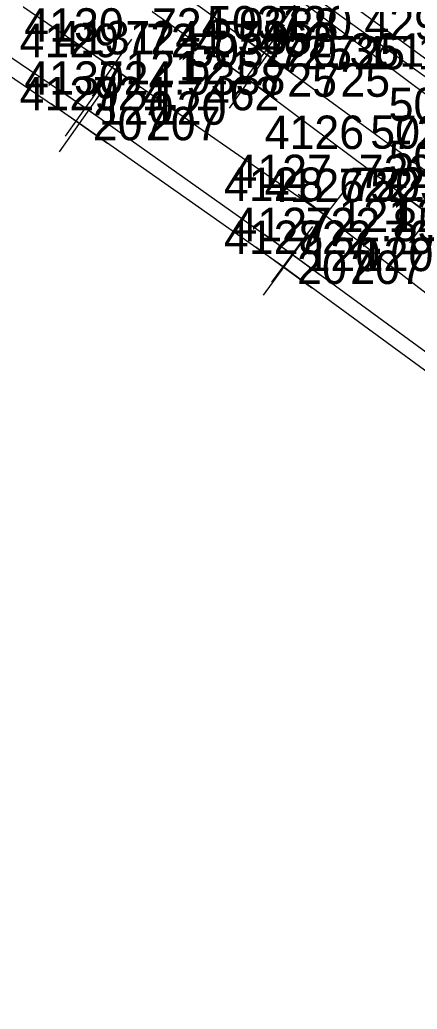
# Model space of a CAD drawing. Extents: x 1602514 to 1609837, y 863887 to 871157.
# Drawn here: x 1608710.6 to 1608800.4, y 864937.4 to 865161.1 of the extents above; entities that cross this region are included whole.
import ezdxf

# ---------------------------------------------------------------- set-up
doc = ezdxf.new("R2010")
doc.units = 0
for name, color, linetype in [('Default', 7, 'Continuous'), ('Survey-Point', 7, 'Continuous'), ('Survey-Text-Elevation', 7, 'Continuous'), ('Survey-Text-Feature', 7, 'Continuous'), ('Survey-Text-Name and Number', 7, 'Continuous')]:
    doc.layers.add(name, color=color, linetype=linetype)

msp = doc.modelspace()

# ---------------------------------------------------------------- linework, layer by layer
at = {"layer": 'Default'}
for points in [[(1608459.96, 865342.52), (1608503.96, 865318.73), (1608552.36, 865290.28), (1608595.44, 865266.08), (1608638.81, 865238.21), (1608684.11, 865212.25), (1608724.86, 865183.19), (1608765.81, 865153.69), (1608807.5, 865123.24), (1608848.33, 865094.03), (1608888.93, 865063.36), (1608913.08, 865044.21), (1608937.32, 865024.62), (1608954.37, 865010.06), (1608991.25, 864977.75), (1609026.99, 864947.14)], [(1608459.96, 865342.52), (1608503.96, 865318.73), (1608552.36, 865290.28), (1608595.44, 865266.08), (1608638.81, 865238.21), (1608684.11, 865212.25), (1608724.86, 865183.19), (1608765.81, 865153.69), (1608807.5, 865123.24), (1608848.33, 865094.03), (1608888.93, 865063.36), (1608913.08, 865044.21), (1608937.32, 865024.62), (1608954.37, 865010.06), (1608991.25, 864977.75), (1609026.99, 864947.14)], [(1608459.96, 865342.52), (1608503.96, 865318.73), (1608552.36, 865290.28), (1608595.44, 865266.08), (1608638.81, 865238.21), (1608684.11, 865212.25), (1608724.86, 865183.19), (1608765.81, 865153.69), (1608807.5, 865123.24), (1608848.33, 865094.03), (1608888.93, 865063.36), (1608913.08, 865044.21), (1608937.32, 865024.62), (1608954.37, 865010.06), (1608991.25, 864977.75), (1609026.99, 864947.14)], [(1608456.82, 865337.36), (1608500.11, 865311.69), (1608548, 865284.02), (1608590.8, 865259.01), (1608635.13, 865231.27), (1608678.54, 865204.35), (1608720.66, 865177.19), (1608762.42, 865147.51), (1608803.34, 865117), (1608843.4, 865085.41), (1608882.34, 865056.33), (1608890.59, 865050.12), (1608907.66, 865037.78), (1608933.37, 865020.74), (1608951.37, 865006.72), (1608986.36, 864971.6), (1609013.83, 864951.15), (1609020.81, 864941.47)], [(1608456.82, 865337.36), (1608500.11, 865311.69), (1608548, 865284.02), (1608590.8, 865259.01), (1608635.13, 865231.27), (1608678.54, 865204.35), (1608720.66, 865177.19), (1608762.42, 865147.51), (1608803.34, 865117), (1608843.4, 865085.41), (1608882.34, 865056.33), (1608890.59, 865050.12), (1608907.66, 865037.78), (1608933.37, 865020.74), (1608951.37, 865006.72), (1608986.36, 864971.6), (1609013.83, 864951.15), (1609020.81, 864941.47)], [(1608456.82, 865337.36), (1608500.11, 865311.69), (1608548, 865284.02), (1608590.8, 865259.01), (1608635.13, 865231.27), (1608678.54, 865204.35), (1608720.66, 865177.19), (1608762.42, 865147.51), (1608803.34, 865117), (1608843.4, 865085.41), (1608882.34, 865056.33), (1608890.59, 865050.12), (1608907.66, 865037.78), (1608933.37, 865020.74), (1608951.37, 865006.72), (1608986.36, 864971.6), (1609013.83, 864951.15), (1609020.81, 864941.47)], [(1609251.51, 864687.92), (1609211.37, 864729.97), (1609172.46, 864772.87), (1609128.87, 864817.19), (1609089.9, 864856.29), (1609049.33, 864893.92), (1609010.52, 864930.53), (1608963.41, 864970.55), (1608918.4, 865009.2), (1608872.79, 865045.29), (1608823.9, 865082.63), (1608779.65, 865116.92), (1608731.48, 865150.32), (1608683.77, 865182.75)], [(1609251.51, 864687.92), (1609211.37, 864729.97), (1609172.46, 864772.87), (1609128.87, 864817.19), (1609089.9, 864856.29), (1609049.33, 864893.92), (1609010.52, 864930.53), (1608963.41, 864970.55), (1608918.4, 865009.2), (1608872.79, 865045.29), (1608823.9, 865082.63), (1608779.65, 865116.92), (1608731.48, 865150.32), (1608683.77, 865182.75)], [(1609251.51, 864687.92), (1609211.37, 864729.97), (1609172.46, 864772.87), (1609128.87, 864817.19), (1609089.9, 864856.29), (1609049.33, 864893.92), (1609010.52, 864930.53), (1608963.41, 864970.55), (1608918.4, 865009.2), (1608872.79, 865045.29), (1608823.9, 865082.63), (1608779.65, 865116.92), (1608731.48, 865150.32), (1608683.77, 865182.75)], [(1609242.29, 864680.81), (1609204.27, 864723.55), (1609163.69, 864767.28), (1609122.05, 864809.89), (1609081.83, 864849.09), (1609042.41, 864886.63), (1609002.33, 864923.48), (1608956.01, 864963.77), (1608911.48, 865001.04), (1608866.15, 865037.02), (1608818.03, 865074.49), (1608772.19, 865108.08), (1608725.46, 865141.19), (1608676.66, 865174.29)], [(1609242.29, 864680.81), (1609204.27, 864723.55), (1609163.69, 864767.28), (1609122.05, 864809.89), (1609081.83, 864849.09), (1609042.41, 864886.63), (1609002.33, 864923.48), (1608956.01, 864963.77), (1608911.48, 865001.04), (1608866.15, 865037.02), (1608818.03, 865074.49), (1608772.19, 865108.08), (1608725.46, 865141.19), (1608676.66, 865174.29)], [(1609242.29, 864680.81), (1609204.27, 864723.55), (1609163.69, 864767.28), (1609122.05, 864809.89), (1609081.83, 864849.09), (1609042.41, 864886.63), (1609002.33, 864923.48), (1608956.01, 864963.77), (1608911.48, 865001.04), (1608866.15, 865037.02), (1608818.03, 865074.49), (1608772.19, 865108.08), (1608725.46, 865141.19), (1608676.66, 865174.29)], [(1609239.11, 864679.14), (1609202.19, 864720.77), (1609160.88, 864765.01), (1609119.89, 864807.05), (1609079.55, 864846.63), (1609040.08, 864883.99), (1608999.88, 864920.59), (1608953.55, 864961.09), (1608908.67, 864998.94), (1608863.86, 865035.02), (1608815.88, 865071.82), (1608770.28, 865105.18), (1608724.11, 865137.68), (1608675, 865171.14)], [(1609239.11, 864679.14), (1609202.19, 864720.77), (1609160.88, 864765.01), (1609119.89, 864807.05), (1609079.55, 864846.63), (1609040.08, 864883.99), (1608999.88, 864920.59), (1608953.55, 864961.09), (1608908.67, 864998.94), (1608863.86, 865035.02), (1608815.88, 865071.82), (1608770.28, 865105.18), (1608724.11, 865137.68), (1608675, 865171.14)], [(1609239.11, 864679.14), (1609202.19, 864720.77), (1609160.88, 864765.01), (1609119.89, 864807.05), (1609079.55, 864846.63), (1609040.08, 864883.99), (1608999.88, 864920.59), (1608953.55, 864961.09), (1608908.67, 864998.94), (1608863.86, 865035.02), (1608815.88, 865071.82), (1608770.28, 865105.18), (1608724.11, 865137.68), (1608675, 865171.14)], [(1608777.44, 865170.58), (1608820.61, 865139.05), (1608859.51, 865110.16), (1608901.5, 865077.03), (1608967.61, 865023.63), (1609003.74, 864993.41), (1609040.36, 864961.17), (1609076.79, 864927.95), (1609112.06, 864894.28), (1609139.48, 864867.72), (1609172.58, 864834.69), (1609205.73, 864800.47), (1609237.3, 864766.32)], [(1608777.44, 865170.58), (1608820.61, 865139.05), (1608859.51, 865110.16), (1608901.5, 865077.03), (1608967.61, 865023.63), (1609003.74, 864993.41), (1609040.36, 864961.17), (1609076.79, 864927.95), (1609112.06, 864894.28), (1609139.48, 864867.72), (1609172.58, 864834.69), (1609205.73, 864800.47), (1609237.3, 864766.32)], [(1608777.44, 865170.58), (1608820.61, 865139.05), (1608859.51, 865110.16), (1608901.5, 865077.03), (1608967.61, 865023.63), (1609003.74, 864993.41), (1609040.36, 864961.17), (1609076.79, 864927.95), (1609112.06, 864894.28), (1609139.48, 864867.72), (1609172.58, 864834.69), (1609205.73, 864800.47), (1609237.3, 864766.32)], [(1608773.66, 865165.9), (1608816.13, 865134.02), (1608855.92, 865104.76), (1608897.17, 865072.63), (1608963.77, 865018.55), (1608999.9, 864988.34), (1609036.4, 864956.42), (1609072.83, 864922.08), (1609107.86, 864889.45), (1609135.7, 864862.25), (1609167.41, 864830.45), (1609201.09, 864795.88), (1609233.79, 864762.56)], [(1608773.66, 865165.9), (1608816.13, 865134.02), (1608855.92, 865104.76), (1608897.17, 865072.63), (1608963.77, 865018.55), (1608999.9, 864988.34), (1609036.4, 864956.42), (1609072.83, 864922.08), (1609107.86, 864889.45), (1609135.7, 864862.25), (1609167.41, 864830.45), (1609201.09, 864795.88), (1609233.79, 864762.56)], [(1608773.66, 865165.9), (1608816.13, 865134.02), (1608855.92, 865104.76), (1608897.17, 865072.63), (1608963.77, 865018.55), (1608999.9, 864988.34), (1609036.4, 864956.42), (1609072.83, 864922.08), (1609107.86, 864889.45), (1609135.7, 864862.25), (1609167.41, 864830.45), (1609201.09, 864795.88), (1609233.79, 864762.56)], [(1608775.38, 865167.7), (1608818.32, 865136.73), (1608857.98, 865107.12), (1608899.28, 865074.78), (1608965.6, 865021.11), (1609001.84, 864990.45), (1609038.42, 864958.17), (1609074.92, 864925.07), (1609110.02, 864891.84), (1609137.71, 864864.88), (1609169.97, 864832.33), (1609203.42, 864797.93), (1609235.23, 864763.75)], [(1608775.38, 865167.7), (1608818.32, 865136.73), (1608857.98, 865107.12), (1608899.28, 865074.78), (1608965.6, 865021.11), (1609001.84, 864990.45), (1609038.42, 864958.17), (1609074.92, 864925.07), (1609110.02, 864891.84), (1609137.71, 864864.88), (1609169.97, 864832.33), (1609203.42, 864797.93), (1609235.23, 864763.75)], [(1608775.38, 865167.7), (1608818.32, 865136.73), (1608857.98, 865107.12), (1608899.28, 865074.78), (1608965.6, 865021.11), (1609001.84, 864990.45), (1609038.42, 864958.17), (1609074.92, 864925.07), (1609110.02, 864891.84), (1609137.71, 864864.88), (1609169.97, 864832.33), (1609203.42, 864797.93), (1609235.23, 864763.75)]]:
    msp.add_lwpolyline(points, dxfattribs=at)
at = {"layer": 'Survey-Point'}
for p, q in [((1608778.11, 865172.32), (1608769.22, 865159.47)), ((1608778.11, 865172.32), (1608769.22, 865159.47)), ((1608770.38, 865160.03), (1608761.25, 865147.35)), ((1608770.38, 865160.03), (1608761.25, 865147.35)), ((1608727.03, 865143.9), (1608735.93, 865156.74)), ((1608727.03, 865143.9), (1608735.93, 865156.74)), ((1608772.15, 865149.13), (1608759.48, 865158.26)), ((1608772.15, 865149.13), (1608759.48, 865158.26)), ((1608725.06, 865154.77), (1608737.9, 865145.87)), ((1608725.06, 865154.77), (1608737.9, 865145.87)), ((1608766.94, 865153.87), (1608757.89, 865141.14)), ((1608766.94, 865153.87), (1608757.89, 865141.14)), ((1608768.79, 865142.98), (1608756.05, 865152.03)), ((1608768.79, 865142.98), (1608756.05, 865152.03)), ((1608719.09, 865145.71), (1608731.84, 865136.68)), ((1608719.09, 865145.71), (1608731.84, 865136.68)), ((1608720.94, 865134.82), (1608729.98, 865147.57)), ((1608720.94, 865134.82), (1608729.98, 865147.57)), ((1608719.61, 865131.3), (1608728.6, 865144.07)), ((1608719.61, 865131.3), (1608728.6, 865144.07)), ((1608717.72, 865142.18), (1608730.49, 865133.19)), ((1608717.72, 865142.18), (1608730.49, 865133.19)), ((1608808.01, 865123.26), (1608798.67, 865110.73)), ((1608808.01, 865123.26), (1608798.67, 865110.73)), ((1608773.48, 865121.7), (1608785.83, 865112.13)), ((1608773.48, 865121.7), (1608785.83, 865112.13)), ((1608774.87, 865110.74), (1608784.44, 865123.09)), ((1608774.87, 865110.74), (1608784.44, 865123.09)), ((1608809.6, 865112.33), (1608797.08, 865121.67)), ((1608809.6, 865112.33), (1608797.08, 865121.67)), ((1608767.58, 865101.78), (1608776.81, 865114.38)), ((1608767.58, 865101.78), (1608776.81, 865114.38)), ((1608765.89, 865112.7), (1608778.5, 865103.46)), ((1608765.89, 865112.7), (1608778.5, 865103.46)), ((1608763.97, 865109.79), (1608776.58, 865100.56)), ((1608763.97, 865109.79), (1608776.58, 865100.56)), ((1608765.66, 865098.87), (1608774.89, 865111.48)), ((1608765.66, 865098.87), (1608774.89, 865111.48))]:
    msp.add_line(p, q, dxfattribs=at)

# ---------------------------------------------------------------- texts
at = {"layer": 'Survey-Text-Elevation'}
for s, p in [('724.9338', (1608740.46, 865156.19)), ('720.4294', (1608768.81, 865156.69)), ('724.5585', (1608734.48, 865153.32)), ('724.7462', (1608739.11, 865152.68)), ('720.3618', (1608765.42, 865150.51)), ('724.9338', (1608728.46, 865144.19)), ('724.7462', (1608727.11, 865140.68)), ('722.1944', (1608794.65, 865131.92)), ('722.8534', (1608787.19, 865123.08)), ('722.7053', (1608785.28, 865120.18)), ('722.1944', (1608782.65, 865119.92)), ('722.8534', (1608775.19, 865111.08)), ('722.7053', (1608773.28, 865108.18))]:
    msp.add_text(s, height=7.56, dxfattribs=at).set_placement(p)
at = {"layer": 'Survey-Text-Feature'}
for s, p in [('725.1', (1608768.81, 865149.91)), ('725.1', (1608780.81, 865149.91)), ('121', (1608734.48, 865146.54)), ('121', (1608746.48, 865146.54)), ('725', (1608765.42, 865143.73)), ('725', (1608777.42, 865143.73)), ('120', (1608728.46, 865137.41)), ('120', (1608740.46, 865137.41)), ('207', (1608727.11, 865133.9)), ('207', (1608739.11, 865133.9)), ('121', (1608782.65, 865113.14)), ('121', (1608794.65, 865113.14)), ('120', (1608775.19, 865104.3)), ('120', (1608787.19, 865104.3)), ('207', (1608773.28, 865101.4)), ('207', (1608785.28, 865101.4))]:
    msp.add_text(s, height=7.56, dxfattribs=at).set_placement(p)
at = {"layer": 'Survey-Text-Name and Number'}
for s, p in [('4130', (1608711.62, 865156.19)), ('5031', (1608752.93, 865156.69)), ('4129', (1608710.56, 865152.68)), ('4131', (1608718.6, 865153.32)), ('5032', (1608748.87, 865150.51)), ('4130', (1608711.62, 865144.19)), ('4129', (1608710.56, 865140.68)), ('5034', (1608793.96, 865138.24)), ('4126', (1608765.93, 865131.92)), ('5033', (1608789.8, 865132)), ('5034', (1608793.96, 865126.24)), ('4127', (1608758.65, 865123.08)), ('4128', (1608756.73, 865120.18)), ('5033', (1608789.8, 865120)), ('4126', (1608765.93, 865119.92)), ('4127', (1608758.65, 865111.08)), ('4128', (1608756.73, 865108.18))]:
    msp.add_text(s, height=7.56, dxfattribs=at).set_placement(p)

doc.saveas('drawing.dxf')
